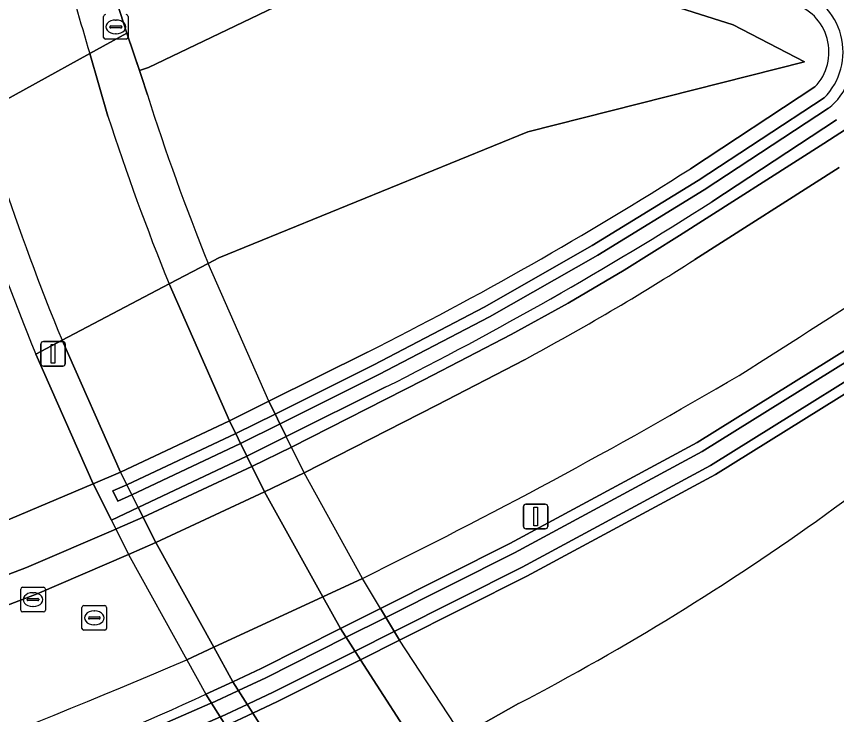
# Model space of a CAD drawing. Extents: x 155018 to 156648, y 383979 to 385733.
# Drawn here: x 155613.64 to 155646.96, y 384060.87 to 384089.23 of the extents above; entities that cross this region are included whole.
import ezdxf

# ---------------------------------------------------------------- set-up
doc = ezdxf.new("R2010")
doc.units = 0
for name, color, linetype in [('IMGEO_Berm_gesloten', 7, 'Continuous'), ('IMGEO_Dek', 7, 'Continuous'), ('IMGEO_Groenvoorziening', 7, 'Continuous'), ('IMGEO_Hek', 7, 'Continuous'), ('IMGEO_Kolk', 7, 'Continuous'), ('IMGEO_Lichtmast', 7, 'Continuous'), ('IMGEO_Oever', 7, 'Continuous'), ('IMGEO_Rijbaan_lokaal_gesloten', 7, 'Continuous'), ('IMGEO_Rijbaan_regionaal_gesloten', 7, 'Continuous'), ('IMGEO_Rioolput', 7, 'Continuous'), ('IMGEO_Terreindeel_open', 7, 'Continuous'), ('IMGEO_Verkeerseiland_gesloten', 7, 'Continuous'), ('IMGEO_Verkeerseiland_open', 7, 'Continuous'), ('IMGEO_Waterloop', 7, 'Continuous')]:
    doc.layers.add(name, color=color, linetype=linetype)

msp = doc.modelspace()

# ---------------------------------------------------------------- linework, layer by layer
at = {"layer": 'IMGEO_Berm_gesloten'}
for points in [[(155648.664, 384085.498), (155646.445, 384084.069), (155640.574, 384080.333), (155638.332, 384078.93), (155636.052, 384077.589), (155633.737, 384076.31), (155630.197, 384074.471), (155624.821, 384071.729), (155623.21, 384070.949), (155618.785, 384068.896), (155617.735, 384068.43), (155617.682, 384068.408), (155614.047, 384066.851), (155606.235, 384063.861), (155602.062, 384062.325), (155597.846, 384060.909), (155593.592, 384059.616), (155593.429, 384059.57), (155593.265, 384059.524), (155593.102, 384059.478), (155593.534, 384058.398)], [(155641.198, 384079.359), (155647.064, 384083.091)], [(155606.649, 384062.781), (155614.482, 384065.778), (155618.198, 384067.37), (155619.3, 384067.861), (155623.724, 384069.913), (155625.337, 384070.693), (155630.727, 384073.442), (155634.277, 384075.286)]]:
    msp.add_lwpolyline(points, dxfattribs=at)
msp.add_arc((155587.781, 384162.211), 98.579, 298.14238, 302.81114, dxfattribs=at)
at = {"layer": 'IMGEO_Dek'}
for points in [[(155618.96, 384086.047), (155618.711, 384086.834), (155618.127, 384088.554), (155616.618, 384087.73), (155612.194, 384085.287), (155612.105, 384085.323), (155611.18, 384084.803), (155611.691, 384083.026), (155611.942, 384082.254)], [(155625.337, 384070.693), (155624.605, 384072.163), (155623.892, 384073.596), (155621.429, 384079.2)], [(155614.427, 384075.513), (155616.765, 384070.251), (155617.5, 384068.774), (155618.198, 384067.37), (155620.564, 384063.097), (155621.34, 384061.696), (155622.152, 384060.419), (155624.8, 384056.251)], [(155629.008, 384050.475), (155629.5, 384049.847), (155630.674, 384048.467), (155631.698, 384048.991), (155636.115, 384051.35), (155636.396, 384051.508), (155637.652, 384052.215), (155636.55, 384053.638), (155636.041, 384054.265), (155633.995, 384056.9), (155631.735, 384060.031), (155629.205, 384063.89), (155628.43, 384065.179), (155627.694, 384066.405), (155625.337, 384070.693)]]:
    msp.add_lwpolyline(points, dxfattribs=at)
for centre, radius, start, end in [((155710.909, 384115.335), 96.501, 197.66782, 201.99037), ((155706.941, 384113.446), 99.989, 198.17703, 202.29475)]:
    msp.add_arc(centre, radius, start, end, dxfattribs=at)
at = {"layer": 'IMGEO_Groenvoorziening'}
for points in [[(155621.34, 384061.696), (155622.436, 384062.208), (155623.589, 384062.747), (155626.808, 384064.364), (155628.43, 384065.179), (155633.683, 384067.819), (155641.293, 384071.922), (155650.566, 384077.696), (155659.737, 384083.659), (155675.478, 384094.859), (155710.222, 384118.86), (155729.793, 384132.699), (155743.562, 384142.109), (155754.438, 384150.072)], [(155755.117, 384149.144), (155744.226, 384141.17), (155730.449, 384131.755), (155710.881, 384117.917), (155676.14, 384093.919), (155665.032, 384085.963), (155660.554, 384082.402), (155651.372, 384076.431), (155642.047, 384070.624), (155634.376, 384066.488), (155629.205, 384063.89), (155627.623, 384063.094), (155624.249, 384061.399), (155623.247, 384060.931), (155622.152, 384060.419)], [(155634.036, 384061.317), (155632.1, 384060.23), (155631.735, 384060.031), (155636.55, 384053.638), (155636.902, 384053.827), (155651.736, 384061.909), (155655.252, 384063.513), (155665.636, 384064.506), (155680.527, 384065.93), (155688.231, 384070.329), (155691.672, 384072.915), (155701.599, 384081.92), (155710.636, 384092.118), (155723.684, 384105.475)], [(155622.44, 384098.182), (155616.406, 384094.557), (155616.902, 384092.343), (155618.127, 384088.554), (155618.643, 384087.035), (155619.012, 384087.16), (155625.081, 384090.074), (155634.339, 384091.569), (155642.761, 384088.895), (155645.661, 384087.392), (155634.416, 384084.545), (155621.86, 384079.427), (155621.429, 384079.2), (155619.842, 384078.364), (155615.495, 384076.075), (155614.427, 384075.513)], [(155645.661, 384087.392), (155642.761, 384088.895), (155634.339, 384091.569), (155625.081, 384090.074), (155619.012, 384087.16), (155618.643, 384087.035), (155618.711, 384086.834), (155618.96, 384086.047)], [(155611.942, 384082.254), (155611.691, 384083.026), (155611.18, 384084.803), (155610.005, 384088.603), (155609.628, 384088.399), (155607.441, 384086.026), (155594.601, 384072.089), (155597.563, 384063.088), (155603.637, 384065.103), (155610.033, 384067.398), (155616.765, 384070.251), (155617.875, 384070.721), (155622.293, 384072.799), (155623.892, 384073.596), (155627.91, 384075.596)], [(155621.429, 384079.2), (155621.86, 384079.427), (155634.416, 384084.545), (155645.661, 384087.392)], [(155641.024, 384083.045), (155646.083, 384086.367)], [(155588.725, 384074.477), (155591.095, 384064.496), (155593.102, 384059.478), (155593.265, 384059.524), (155593.429, 384059.57), (155593.592, 384059.616), (155597.846, 384060.909), (155602.062, 384062.325), (155606.235, 384063.861), (155614.047, 384066.851), (155617.682, 384068.408), (155617.735, 384068.43), (155618.785, 384068.896), (155623.21, 384070.949), (155624.821, 384071.729), (155630.197, 384074.471), (155633.737, 384076.31), (155636.052, 384077.589), (155638.332, 384078.93), (155640.574, 384080.333), (155646.445, 384084.069), (155648.664, 384085.498)], [(155646.961, 384085.03), (155641.894, 384081.702)], [(155628.626, 384074.165), (155624.605, 384072.163), (155623.004, 384071.365), (155618.59, 384069.287), (155617.5, 384068.774), (155616.765, 384070.251), (155610.033, 384067.398), (155603.637, 384065.103), (155597.563, 384063.088), (155594.601, 384072.089), (155593.815, 384074.477), (155588.725, 384074.477)], [(155627.694, 384066.405), (155626.088, 384065.66), (155621.66, 384063.606), (155620.564, 384063.097)], [(155596.509, 384050.96), (155597.12, 384049.434), (155604.059, 384050.94), (155620.185, 384054.1), (155624.414, 384056.04), (155624.8, 384056.251), (155625.854, 384056.825), (155630.145, 384059.165), (155631.735, 384060.031), (155632.1, 384060.23), (155634.036, 384061.317)]]:
    msp.add_lwpolyline(points, dxfattribs=at)
for centre, radius, start, end in [((155644.591, 384087.787), 2.06, 316.429, 74.0413), ((155710.909, 384115.335), 96.501, 197.66782, 201.99037), ((155463.957, 384359.762), 336.669, 302.12831, 304.76575), ((155561.257, 384208.208), 148.42, 296.68504, 302.50975), ((155706.941, 384113.446), 99.989, 198.17703, 202.29475), ((155561.177, 384208.349), 150.182, 296.68708, 302.51114), ((155586.562, 384152.403), 102.715, 297.52843, 313.88605), ((155586.562, 384152.403), 102.715, 297.52843, 313.88605), ((155526.411, 384272.798), 229.905, 296.13846, 300.47287), ((155509.153, 384323.264), 283.018, 288.45393, 293.18204), ((155558.732, 384198.76), 150.686, 288.36681, 294.54999)]:
    msp.add_arc(centre, radius, start, end, dxfattribs=at)
at = {"layer": 'IMGEO_Hek'}
for points in [[(155616.902, 384092.343), (155618.127, 384088.554)], [(155618.127, 384088.554), (155618.711, 384086.834)], [(155618.711, 384086.834), (155618.96, 384086.047)], [(155623.892, 384073.596), (155621.429, 384079.2)], [(155616.765, 384070.251), (155614.427, 384075.513)], [(155623.892, 384073.596), (155624.605, 384072.163)], [(155625.337, 384070.693), (155624.605, 384072.163)], [(155627.694, 384066.405), (155625.337, 384070.693)], [(155616.765, 384070.251), (155617.5, 384068.774)], [(155617.5, 384068.774), (155618.198, 384067.37)], [(155618.198, 384067.37), (155620.564, 384063.097)], [(155628.43, 384065.179), (155627.694, 384066.405)], [(155628.43, 384065.179), (155629.205, 384063.89)], [(155631.735, 384060.031), (155629.205, 384063.89)], [(155620.564, 384063.097), (155621.34, 384061.696)], [(155622.152, 384060.419), (155621.34, 384061.696)]]:
    msp.add_lwpolyline(points, dxfattribs=at)
for centre, radius, start, end in [((155710.909, 384115.335), 96.501, 197.66782, 201.99037), ((155706.941, 384113.446), 99.989, 198.17703, 202.29475)]:
    msp.add_arc(centre, radius, start, end, dxfattribs=at)
at = {"layer": 'IMGEO_Kolk'}
for p, q in [((155617.178, 384088.379), (155617.178, 384089.231)), ((155618.179, 384089.231), (155618.179, 384088.379)), ((155617.437, 384088.799), (155617.437, 384088.811)), ((155617.875, 384088.762), (155617.477, 384088.762)), ((155617.48, 384088.848), (155617.878, 384088.848)), ((155617.666, 384089.085), (155617.691, 384089.085)), ((155617.921, 384088.811), (155617.921, 384088.799)), ((155617.689, 384088.525), (155617.664, 384088.525)), ((155618.105, 384088.305), (155617.253, 384088.305)), ((155613.815, 384065.116), (155613.815, 384065.968)), ((155613.89, 384066.042), (155614.742, 384066.042)), ((155614.303, 384065.822), (155614.328, 384065.822)), ((155614.816, 384065.968), (155614.816, 384065.116)), ((155614.074, 384065.536), (155614.074, 384065.548)), ((155614.512, 384065.499), (155614.114, 384065.499)), ((155614.117, 384065.585), (155614.515, 384065.585)), ((155614.558, 384065.548), (155614.558, 384065.536)), ((155614.326, 384065.262), (155614.301, 384065.262)), ((155614.742, 384065.042), (155613.89, 384065.042))]:
    msp.add_line(p, q, dxfattribs=at)
for points in [[(155617.178, 384088.379), (155617.178, 384089.231)], [(155618.179, 384089.231), (155618.179, 384088.379)], [(155618.105, 384088.305), (155617.253, 384088.305)], [(155613.815, 384065.116), (155613.815, 384065.968)], [(155613.89, 384066.042), (155614.742, 384066.042)], [(155614.816, 384065.968), (155614.816, 384065.116)], [(155614.742, 384065.042), (155613.89, 384065.042)]]:
    msp.add_lwpolyline(points, dxfattribs=at)
for centre, radius, start, end in [((155617.255, 384089.229), 0.0765, 91.552, 178.448), ((155617.255, 384089.229), 0.0765, 91.552, 178.448), ((155618.103, 384089.229), 0.0765, 1.552, 88.448), ((155618.103, 384089.229), 0.0765, 1.552, 88.448), ((155617.477, 384088.808), 0.0403, 85.8775, 175.7526), ((155617.474, 384088.798), 0.0366, 178.938, 274.7102), ((155617.878, 384088.805), 0.043, 264.8664, 352.4533), ((155617.882, 384088.81), 0.0386, 1.7309, 96.639), ((155617.255, 384088.381), 0.0765, 181.552, 268.448), ((155617.255, 384088.381), 0.0765, 181.552, 268.448), ((155618.103, 384088.381), 0.0765, 271.552, 358.448), ((155618.103, 384088.381), 0.0765, 271.552, 358.448), ((155613.892, 384065.966), 0.0765, 91.552, 178.448), ((155613.892, 384065.966), 0.0765, 91.552, 178.448), ((155614.74, 384065.966), 0.0765, 1.552, 88.448), ((155614.74, 384065.966), 0.0765, 1.552, 88.448), ((155614.114, 384065.545), 0.0403, 85.8775, 175.7526), ((155614.111, 384065.535), 0.0366, 178.938, 274.7102), ((155614.515, 384065.542), 0.043, 264.8664, 352.4533), ((155614.519, 384065.547), 0.0386, 1.7309, 96.639), ((155613.892, 384065.118), 0.0765, 181.552, 268.448), ((155613.892, 384065.118), 0.0765, 181.552, 268.448), ((155614.74, 384065.118), 0.0765, 271.552, 358.448), ((155614.74, 384065.118), 0.0765, 271.552, 358.448)]:
    msp.add_arc(centre, radius, start, end, dxfattribs=at)
for centre, major_axis, ratio, start_param, end_param in [((155617.665, 384088.805), (-0.387, 0.002), 0.722429, 4.712389, 7.853982), ((155617.69, 384088.805), (-0.39, 0.002), 0.717154, 1.570796, 4.712389), ((155614.302, 384065.542), (-0.387, 0.002), 0.722429, 4.712389, 7.853982), ((155614.327, 384065.542), (-0.39, 0.002), 0.717154, 1.570796, 4.712389)]:
    msp.add_ellipse(centre, major_axis=major_axis, ratio=ratio, start_param=start_param, end_param=end_param, dxfattribs=at)
at = {"layer": 'IMGEO_Lichtmast'}
for p, q in [((155614.637, 384075.125), (155614.637, 384075.925)), ((155614.637, 384075.925), (155614.637, 384075.125)), ((155614.737, 384076.025), (155615.527, 384076.025)), ((155615.527, 384076.025), (155614.737, 384076.025)), ((155615.627, 384075.925), (155615.627, 384075.125)), ((155615.627, 384075.125), (155615.627, 384075.925)), ((155615.527, 384075.025), (155614.737, 384075.025)), ((155614.737, 384075.025), (155615.527, 384075.025)), ((155634.238, 384068.518), (155634.238, 384069.318)), ((155634.238, 384069.318), (155634.238, 384068.518)), ((155634.338, 384069.418), (155635.128, 384069.418)), ((155635.128, 384069.418), (155634.338, 384069.418)), ((155635.228, 384069.318), (155635.228, 384068.518)), ((155635.228, 384068.518), (155635.228, 384069.318)), ((155635.128, 384068.418), (155634.338, 384068.418)), ((155634.338, 384068.418), (155635.128, 384068.418))]:
    msp.add_line(p, q, dxfattribs=at)
for points in [[(155615.057, 384075.9), (155615.207, 384075.9), (155615.207, 384075.15), (155615.057, 384075.15), (155615.057, 384075.9)], [(155634.658, 384069.293), (155634.808, 384069.293), (155634.808, 384068.543), (155634.658, 384068.543), (155634.658, 384069.293)]]:
    msp.add_lwpolyline(points, dxfattribs=at)
for centre, start, end in [((155614.737, 384075.925), 90, 180), ((155614.737, 384075.925), 90, 180), ((155615.527, 384075.925), 0, 90), ((155615.527, 384075.925), 360, 90), ((155614.737, 384075.125), 180, 270), ((155614.737, 384075.125), 180, 270), ((155615.527, 384075.125), 270, 0), ((155615.527, 384075.125), 270, 0), ((155634.338, 384069.318), 90, 180), ((155634.338, 384069.318), 90, 180), ((155635.128, 384069.318), 0, 90), ((155635.128, 384069.318), 360, 90), ((155634.338, 384068.518), 180, 270), ((155634.338, 384068.518), 180, 270), ((155635.128, 384068.518), 270, 0), ((155635.128, 384068.518), 270, 0)]:
    msp.add_arc(centre, 0.1, start, end, dxfattribs=at)
at = {"layer": 'IMGEO_Oever'}
for points in [[(155754.438, 384150.072), (155743.562, 384142.109), (155729.793, 384132.699), (155710.222, 384118.86), (155675.478, 384094.859), (155659.737, 384083.659), (155650.566, 384077.696), (155641.293, 384071.922), (155633.683, 384067.819), (155628.43, 384065.179), (155626.808, 384064.364), (155623.589, 384062.747), (155622.436, 384062.208), (155621.34, 384061.696)], [(155595.949, 384052.36), (155596.106, 384051.969), (155596.106, 384051.969), (155599.553, 384053.002), (155602.969, 384054.131), (155606.353, 384055.355), (155611.478, 384057.16), (155616.534, 384059.148), (155621.516, 384061.316), (155621.567, 384061.34), (155622.613, 384061.828), (155622.662, 384061.851), (155623.772, 384062.37), (155627.033, 384064.013), (155628.645, 384064.821), (155633.876, 384067.447), (155641.503, 384071.559), (155650.791, 384077.343), (155659.973, 384083.313), (155675.718, 384094.516), (155710.462, 384118.517), (155730.032, 384132.355), (155743.804, 384141.767), (155754.677, 384149.728)], [(155622.152, 384060.419), (155623.247, 384060.931), (155624.249, 384061.399), (155627.623, 384063.094), (155629.205, 384063.89), (155634.376, 384066.488), (155642.047, 384070.624), (155651.372, 384076.431), (155660.554, 384082.402), (155665.032, 384085.963), (155676.14, 384093.919), (155710.881, 384117.917), (155730.449, 384131.755), (155744.226, 384141.17), (155755.117, 384149.144)], [(155646.083, 384086.367), (155641.024, 384083.045)], [(155646.631, 384085.501), (155641.582, 384082.185), (155637.263, 384079.534), (155632.857, 384077.031), (155628.369, 384074.679), (155624.349, 384072.678), (155622.749, 384071.88), (155618.333, 384069.801), (155617.764, 384069.534), (155617.552, 384069.96), (155618.131, 384070.207), (155622.548, 384072.284), (155624.148, 384073.081), (155628.167, 384075.082), (155632.641, 384077.426), (155637.032, 384079.92), (155641.336, 384082.562), (155646.451, 384085.92)], [(155641.894, 384081.702), (155646.961, 384085.03)], [(155651.147, 384076.784), (155641.837, 384070.987), (155634.183, 384066.86), (155628.99, 384064.248), (155627.398, 384063.445), (155624.066, 384061.776), (155623.07, 384061.311), (155623.021, 384061.288), (155621.976, 384060.799), (155621.959, 384060.791), (155621.942, 384060.784), (155621.925, 384060.776), (155616.882, 384058.577), (155611.763, 384056.561), (155606.574, 384054.731), (155603.198, 384053.51), (155599.791, 384052.383), (155596.353, 384051.351), (155596.353, 384051.351), (155596.509, 384050.96)], [(155627.91, 384075.596), (155623.892, 384073.596), (155622.293, 384072.799), (155617.875, 384070.721), (155616.765, 384070.251), (155617.5, 384068.774), (155618.59, 384069.287), (155623.004, 384071.365), (155624.605, 384072.163), (155628.626, 384074.165)]]:
    msp.add_lwpolyline(points, dxfattribs=at)
for centre, radius, start, end in [((155644.59, 384087.786), 2.636, 314.9246, 74.8412), ((155645.447, 384088.76), 2.079, 349.8292, 44.557), ((155644.591, 384087.787), 2.06, 316.429, 74.0413), ((155645.193, 384087.387), 2.372, 307.312, 340.7136), ((155561.257, 384208.208), 148.42, 296.68504, 302.50975), ((155561.177, 384208.349), 150.182, 296.68708, 302.51114), ((155558.732, 384198.76), 150.686, 288.36681, 294.54999)]:
    msp.add_arc(centre, radius, start, end, dxfattribs=at)
at = {"layer": 'IMGEO_Rijbaan_lokaal_gesloten'}
for points in [[(155617.356, 384085.181), (155616.618, 384087.73), (155612.194, 384085.287), (155612.994, 384082.822)], [(155623.724, 384069.913), (155623.004, 384071.365), (155622.293, 384072.799), (155619.842, 384078.364)], [(155615.495, 384076.075), (155617.875, 384070.721), (155618.59, 384069.287), (155619.3, 384067.861), (155621.66, 384063.606), (155622.436, 384062.208), (155623.247, 384060.931), (155625.854, 384056.825)], [(155630.145, 384059.165), (155627.623, 384063.094), (155626.808, 384064.364), (155626.088, 384065.66), (155623.724, 384069.913)]]:
    msp.add_lwpolyline(points, dxfattribs=at)
for centre, radius, start, end in [((155715.064, 384116.951), 102.743, 198.01207, 202.05938), ((155711.585, 384115.531), 103.875, 198.35401, 202.32379)]:
    msp.add_arc(centre, radius, start, end, dxfattribs=at)
at = {"layer": 'IMGEO_Rijbaan_regionaal_gesloten'}
for points in [[(155612.105, 384085.323), (155612.194, 384085.287), (155616.618, 384087.73)], [(155647.064, 384083.091), (155641.198, 384079.359)], [(155634.277, 384075.286), (155630.727, 384073.442), (155625.337, 384070.693), (155623.724, 384069.913), (155619.3, 384067.861), (155618.198, 384067.37), (155614.482, 384065.778), (155606.649, 384062.781)], [(155620.564, 384063.097), (155621.66, 384063.606), (155626.088, 384065.66), (155627.694, 384066.405)]]:
    msp.add_lwpolyline(points, dxfattribs=at)
for centre, radius, start, end in [((155745.14, 384126.154), 134.143, 194.92869, 196.64475), ((155463.957, 384359.762), 336.669, 302.12831, 304.76575), ((155587.781, 384162.211), 98.579, 298.14238, 302.81114), ((155526.411, 384272.798), 229.905, 296.13846, 300.47287), ((155509.153, 384323.264), 283.018, 288.45393, 293.18204)]:
    msp.add_arc(centre, radius, start, end, dxfattribs=at)
at = {"layer": 'IMGEO_Rioolput'}
for p, q in [((155616.304, 384064.375), (155616.304, 384065.227)), ((155616.379, 384065.301), (155617.231, 384065.301)), ((155617.305, 384065.227), (155617.305, 384064.375)), ((155616.563, 384064.795), (155616.563, 384064.807)), ((155616.606, 384064.844), (155617.004, 384064.844)), ((155616.792, 384065.081), (155616.817, 384065.081)), ((155617.047, 384064.807), (155617.047, 384064.795)), ((155617.001, 384064.758), (155616.603, 384064.758)), ((155616.815, 384064.521), (155616.79, 384064.521)), ((155617.231, 384064.301), (155616.379, 384064.301))]:
    msp.add_line(p, q, dxfattribs=at)
for points in [[(155616.304, 384064.375), (155616.304, 384065.227)], [(155616.379, 384065.301), (155617.231, 384065.301)], [(155617.305, 384065.227), (155617.305, 384064.375)], [(155617.231, 384064.301), (155616.379, 384064.301)]]:
    msp.add_lwpolyline(points, dxfattribs=at)
for centre, radius, start, end in [((155616.381, 384065.225), 0.0765, 91.552, 178.448), ((155616.381, 384065.225), 0.0765, 91.552, 178.448), ((155617.229, 384065.225), 0.0765, 1.552, 88.448), ((155617.229, 384065.225), 0.0765, 1.552, 88.448), ((155616.603, 384064.804), 0.0403, 85.8775, 175.7526), ((155616.6, 384064.794), 0.0366, 178.938, 274.7102), ((155617.004, 384064.801), 0.043, 264.8664, 352.4533), ((155617.008, 384064.806), 0.0386, 1.7309, 96.639), ((155616.381, 384064.377), 0.0765, 181.552, 268.448), ((155616.381, 384064.377), 0.0765, 181.552, 268.448), ((155617.229, 384064.377), 0.0765, 271.552, 358.448), ((155617.229, 384064.377), 0.0765, 271.552, 358.448)]:
    msp.add_arc(centre, radius, start, end, dxfattribs=at)
for centre, major_axis, ratio, start_param, end_param in [((155616.791, 384064.801), (-0.387, 0.002), 0.722429, 4.712389, 7.853982), ((155616.816, 384064.801), (-0.39, 0.002), 0.717154, 1.570796, 4.712389)]:
    msp.add_ellipse(centre, major_axis=major_axis, ratio=ratio, start_param=start_param, end_param=end_param, dxfattribs=at)
at = {"layer": 'IMGEO_Terreindeel_open'}
for points in [[(155618.96, 384086.047), (155618.711, 384086.834), (155618.643, 384087.035), (155618.127, 384088.554), (155616.618, 384087.73), (155612.194, 384085.287), (155612.105, 384085.323), (155611.18, 384084.803), (155611.691, 384083.026), (155611.942, 384082.254)], [(155614.427, 384075.513), (155615.495, 384076.075), (155619.842, 384078.364), (155621.429, 384079.2)]]:
    msp.add_lwpolyline(points, dxfattribs=at)
for centre, radius, start, end in [((155710.909, 384115.335), 96.501, 197.66782, 201.99037), ((155706.941, 384113.446), 99.989, 198.17703, 202.29475)]:
    msp.add_arc(centre, radius, start, end, dxfattribs=at)
at = {"layer": 'IMGEO_Verkeerseiland_gesloten'}
for points in [[(155618.96, 384086.047), (155618.711, 384086.834), (155618.127, 384088.554), (155616.618, 384087.73), (155617.356, 384085.181)], [(155624.605, 384072.163), (155623.892, 384073.596), (155621.429, 384079.2)], [(155619.842, 384078.364), (155622.293, 384072.799), (155623.004, 384071.365), (155623.724, 384069.913), (155626.088, 384065.66), (155626.808, 384064.364), (155627.623, 384063.094), (155630.145, 384059.165)], [(155618.59, 384069.287), (155617.875, 384070.721), (155615.495, 384076.075)], [(155614.427, 384075.513), (155616.765, 384070.251), (155617.5, 384068.774), (155618.198, 384067.37), (155620.564, 384063.097), (155621.34, 384061.696), (155622.152, 384060.419), (155624.8, 384056.251)], [(155634.431, 384053.397), (155636.115, 384051.35), (155636.396, 384051.508), (155637.652, 384052.215), (155636.55, 384053.638), (155636.041, 384054.265), (155633.995, 384056.9), (155631.735, 384060.031), (155629.205, 384063.89), (155628.43, 384065.179), (155627.694, 384066.405), (155625.337, 384070.693), (155624.605, 384072.163)], [(155625.854, 384056.825), (155623.247, 384060.931), (155622.436, 384062.208), (155621.66, 384063.606), (155619.3, 384067.861), (155618.59, 384069.287)]]:
    msp.add_lwpolyline(points, dxfattribs=at)
for centre, radius, start, end in [((155710.909, 384115.335), 96.501, 197.66782, 201.99037), ((155715.064, 384116.951), 102.743, 198.01207, 202.05938), ((155711.585, 384115.531), 103.875, 198.35401, 202.32379), ((155706.941, 384113.446), 99.989, 198.17703, 202.29475)]:
    msp.add_arc(centre, radius, start, end, dxfattribs=at)
at = {"layer": 'IMGEO_Verkeerseiland_open'}
msp.add_lwpolyline([(155616.618, 384087.73), (155618.127, 384088.554), (155616.902, 384092.343)], dxfattribs=at)
msp.add_arc((155745.14, 384126.154), 134.143, 194.92869, 196.64475, dxfattribs=at)
at = {"layer": 'IMGEO_Waterloop'}
for points in [[(155754.677, 384149.728), (155743.804, 384141.767), (155730.032, 384132.355), (155710.462, 384118.517), (155675.718, 384094.516), (155659.973, 384083.313), (155650.791, 384077.343), (155641.503, 384071.559), (155633.876, 384067.447), (155628.645, 384064.821), (155627.033, 384064.013), (155623.772, 384062.37), (155622.662, 384061.851), (155622.613, 384061.828), (155621.567, 384061.34), (155621.516, 384061.316), (155616.534, 384059.148), (155611.478, 384057.16), (155606.353, 384055.355), (155602.969, 384054.131), (155599.553, 384053.002), (155596.106, 384051.969), (155596.106, 384051.969), (155596.353, 384051.351)], [(155646.451, 384085.92), (155641.336, 384082.562), (155637.032, 384079.92), (155632.641, 384077.426), (155628.167, 384075.082), (155624.148, 384073.081), (155622.548, 384072.284), (155618.131, 384070.207), (155617.552, 384069.96), (155617.764, 384069.534), (155618.333, 384069.801), (155622.749, 384071.88), (155624.349, 384072.678), (155628.369, 384074.679), (155632.857, 384077.031), (155637.263, 384079.534), (155641.582, 384082.185), (155646.631, 384085.501)], [(155596.353, 384051.351), (155596.353, 384051.351), (155599.791, 384052.383), (155603.198, 384053.51), (155606.574, 384054.731), (155611.763, 384056.561), (155616.882, 384058.577), (155621.925, 384060.776), (155621.942, 384060.784), (155621.959, 384060.791), (155621.976, 384060.799), (155623.021, 384061.288), (155623.07, 384061.311), (155624.066, 384061.776), (155627.398, 384063.445), (155628.99, 384064.248), (155634.183, 384066.86), (155641.837, 384070.987), (155651.147, 384076.784)]]:
    msp.add_lwpolyline(points, dxfattribs=at)
for centre, radius, start, end in [((155644.59, 384087.786), 2.636, 314.9246, 74.8412), ((155645.447, 384088.76), 2.079, 349.8292, 44.557), ((155645.193, 384087.387), 2.372, 307.312, 340.7136)]:
    msp.add_arc(centre, radius, start, end, dxfattribs=at)

doc.saveas('drawing.dxf')
